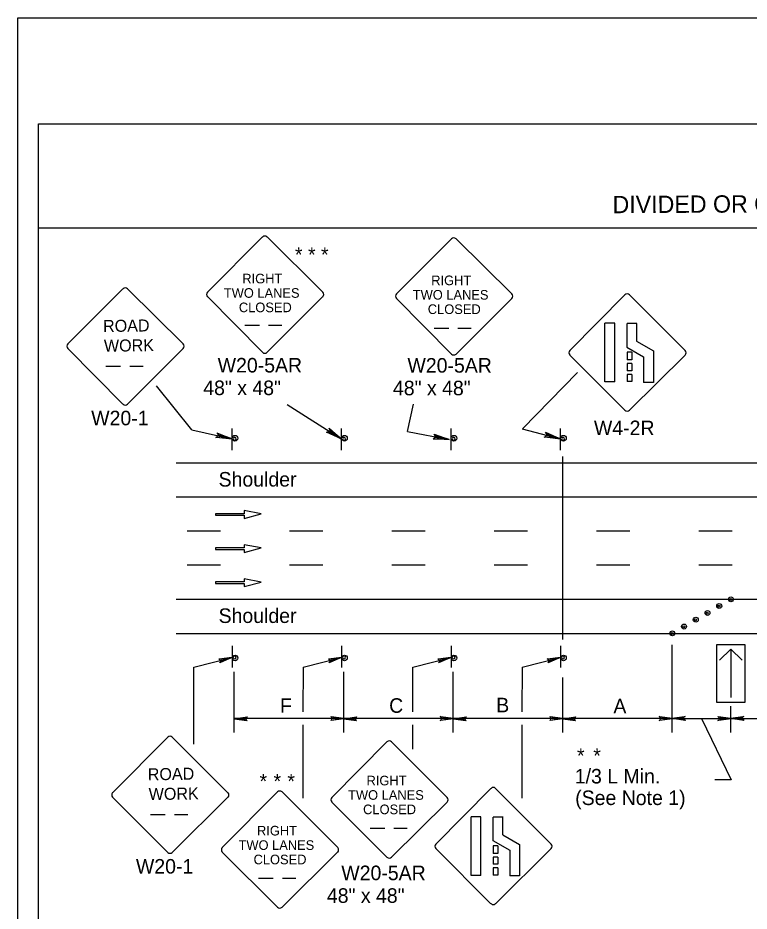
# Model space of a CAD drawing. Extents: x -14145 to -13521, y 30244 to 30661.
# Drawn here: x -13926.17 to -13915.63, y 30383.42 to 30396.31 of the extents above; entities that cross this region are included whole.
import ezdxf

# ---------------------------------------------------------------- set-up
doc = ezdxf.new("R2010")
doc.units = 0
for name, color, linetype in [('1', 7, 'Continuous'), ('10', 7, 'Continuous'), ('2', 7, 'Continuous'), ('4', 7, 'Continuous'), ('61', 7, 'Continuous')]:
    doc.layers.add(name, color=color, linetype=linetype)

msp = doc.modelspace()

# ---------------------------------------------------------------- linework, layer by layer
at = {"layer": '1'}
for p, q in [((-13923.44, 30392.351), (-13922.645, 30393.146)), ((-13922.578, 30393.146), (-13921.776, 30392.351)), ((-13920.715, 30392.325), (-13919.92, 30393.12)), ((-13919.853, 30393.12), (-13919.051, 30392.325)), ((-13925.453, 30391.603), (-13924.658, 30392.398)), ((-13924.592, 30392.398), (-13923.789, 30391.603)), ((-13917.42, 30392.311), (-13918.215, 30391.508)), ((-13916.55, 30391.508), (-13917.353, 30392.311)), ((-13922.645, 30391.482), (-13923.44, 30392.285)), ((-13921.775, 30392.285), (-13922.578, 30391.482)), ((-13919.92, 30391.456), (-13920.715, 30392.259)), ((-13919.05, 30392.259), (-13919.853, 30391.456)), ((-13922.901, 30391.871), (-13922.69, 30391.871)), ((-13922.558, 30391.871), (-13922.365, 30391.871)), ((-13920.17, 30391.83), (-13919.96, 30391.83)), ((-13919.827, 30391.83), (-13919.634, 30391.83)), ((-13917.712, 30391.9), (-13917.712, 30391.053)), ((-13917.566, 30391.902), (-13917.707, 30391.902)), ((-13917.571, 30391.9), (-13917.571, 30391.053)), ((-13917.392, 30391.895), (-13917.392, 30391.557)), ((-13917.246, 30391.897), (-13917.387, 30391.897)), ((-13917.251, 30391.895), (-13917.251, 30391.64)), ((-13924.658, 30390.734), (-13925.453, 30391.537)), ((-13923.789, 30391.537), (-13924.592, 30390.734)), ((-13917.391, 30391.557), (-13917.149, 30391.418)), ((-13917.25, 30391.64), (-13917.008, 30391.501)), ((-13918.215, 30391.442), (-13917.42, 30390.647)), ((-13917.385, 30391.481), (-13917.385, 30391.372)), ((-13917.321, 30391.481), (-13917.385, 30391.481)), ((-13917.353, 30390.647), (-13916.551, 30391.442)), ((-13917.321, 30391.481), (-13917.321, 30391.372)), ((-13917.15, 30391.418), (-13917.15, 30391.048)), ((-13917.009, 30391.501), (-13917.009, 30391.048)), ((-13924.904, 30391.281), (-13924.693, 30391.281)), ((-13924.561, 30391.281), (-13924.368, 30391.281)), ((-13917.321, 30391.372), (-13917.385, 30391.372)), ((-13917.385, 30391.32), (-13917.385, 30391.215)), ((-13917.321, 30391.32), (-13917.385, 30391.32)), ((-13917.321, 30391.32), (-13917.321, 30391.215)), ((-13918.898, 30390.375), (-13918.104, 30391.19)), ((-13917.321, 30391.215), (-13917.385, 30391.215)), ((-13917.321, 30391.163), (-13917.385, 30391.163)), ((-13917.385, 30391.163), (-13917.385, 30391.058)), ((-13917.321, 30391.163), (-13917.321, 30391.058)), ((-13917.566, 30391.055), (-13917.707, 30391.055)), ((-13917.321, 30391.058), (-13917.385, 30391.058)), ((-13917.008, 30391.048), (-13917.149, 30391.048)), ((-13923.667, 30390.365), (-13924.173, 30390.997)), ((-13922.29, 30390.728), (-13921.51, 30390.235)), ((-13920.553, 30390.338), (-13920.466, 30390.734)), ((-13923.667, 30390.365), (-13923.089, 30390.235)), ((-13923.083, 30390.068), (-13923.083, 30390.38)), ((-13923.083, 30390.068), (-13923.083, 30390.38)), ((-13921.504, 30390.068), (-13921.504, 30390.38)), ((-13921.504, 30390.068), (-13921.504, 30390.38)), ((-13919.925, 30390.068), (-13919.925, 30390.38)), ((-13919.925, 30390.068), (-13919.925, 30390.38)), ((-13918.899, 30390.375), (-13918.352, 30390.235)), ((-13918.346, 30390.068), (-13918.346, 30390.38)), ((-13918.346, 30390.068), (-13918.346, 30390.38)), ((-13920.553, 30390.338), (-13919.954, 30390.223)), ((-13918.316, 30387.337), (-13918.316, 30389.979)), ((-13923.893, 30389.886), (-13896.591, 30389.886)), ((-13923.893, 30389.394), (-13896.591, 30389.394)), ((-13922.911, 30389.152), (-13923.325, 30389.152)), ((-13923.325, 30389.152), (-13923.325, 30389.13)), ((-13923.325, 30389.13), (-13922.909, 30389.13)), ((-13922.667, 30389.151), (-13922.911, 30389.197)), ((-13922.911, 30389.197), (-13922.911, 30389.152)), ((-13922.909, 30389.085), (-13922.667, 30389.151)), ((-13922.909, 30389.13), (-13922.909, 30389.085)), ((-13923.253, 30388.902), (-13923.733, 30388.902)), ((-13921.777, 30388.902), (-13922.257, 30388.902)), ((-13920.301, 30388.902), (-13920.781, 30388.902)), ((-13918.825, 30388.902), (-13919.305, 30388.902)), ((-13917.349, 30388.902), (-13917.829, 30388.902)), ((-13915.873, 30388.902), (-13916.353, 30388.902)), ((-13922.667, 30388.659), (-13922.911, 30388.705)), ((-13922.911, 30388.705), (-13922.911, 30388.66)), ((-13922.911, 30388.66), (-13923.325, 30388.66)), ((-13923.325, 30388.66), (-13923.325, 30388.638)), ((-13923.325, 30388.638), (-13922.909, 30388.638)), ((-13922.909, 30388.593), (-13922.667, 30388.659)), ((-13922.909, 30388.638), (-13922.909, 30388.593)), ((-13923.253, 30388.41), (-13923.733, 30388.41)), ((-13921.777, 30388.41), (-13922.257, 30388.41)), ((-13920.301, 30388.41), (-13920.781, 30388.41)), ((-13918.825, 30388.41), (-13919.305, 30388.41)), ((-13917.349, 30388.41), (-13917.829, 30388.41)), ((-13915.873, 30388.41), (-13916.353, 30388.41)), ((-13922.911, 30388.168), (-13923.325, 30388.168)), ((-13923.325, 30388.168), (-13923.325, 30388.146)), ((-13922.667, 30388.167), (-13922.911, 30388.213)), ((-13922.911, 30388.213), (-13922.911, 30388.168)), ((-13923.325, 30388.146), (-13922.909, 30388.146)), ((-13922.909, 30388.101), (-13922.667, 30388.167)), ((-13922.909, 30388.146), (-13922.909, 30388.101)), ((-13923.893, 30387.918), (-13908.496, 30387.918)), ((-13923.893, 30387.426), (-13896.591, 30387.426)), ((-13923.083, 30387.244), (-13923.083, 30386.932)), ((-13923.083, 30387.244), (-13923.083, 30386.932)), ((-13921.504, 30387.244), (-13921.504, 30386.932)), ((-13921.504, 30387.244), (-13921.504, 30386.932)), ((-13919.925, 30387.244), (-13919.925, 30386.932)), ((-13919.925, 30387.244), (-13919.925, 30386.932)), ((-13918.346, 30387.244), (-13918.346, 30386.932)), ((-13918.346, 30387.244), (-13918.346, 30386.932)), ((-13916.737, 30385.995), (-13916.737, 30387.262)), ((-13915.685, 30387.262), (-13916.099, 30387.262)), ((-13916.099, 30387.262), (-13916.099, 30386.434)), ((-13916.057, 30387.038), (-13915.892, 30387.197)), ((-13915.726, 30387.038), (-13915.892, 30387.197)), ((-13915.892, 30387.197), (-13915.892, 30386.5)), ((-13915.685, 30386.434), (-13915.685, 30387.262)), ((-13923.636, 30386.937), (-13923.089, 30387.077)), ((-13922.057, 30386.937), (-13921.51, 30387.077)), ((-13920.478, 30386.937), (-13919.931, 30387.077)), ((-13918.899, 30386.937), (-13918.352, 30387.077)), ((-13923.636, 30385.828), (-13923.635, 30386.937)), ((-13922.057, 30386.293), (-13922.056, 30386.937)), ((-13920.478, 30386.293), (-13920.477, 30386.937)), ((-13918.899, 30386.293), (-13918.898, 30386.937)), ((-13923.053, 30385.995), (-13923.053, 30386.869)), ((-13921.474, 30385.995), (-13921.474, 30386.869)), ((-13919.895, 30385.995), (-13919.895, 30386.869)), ((-13918.316, 30385.995), (-13918.316, 30386.787)), ((-13916.099, 30386.434), (-13915.685, 30386.434)), ((-13915.892, 30386.434), (-13915.892, 30386.434)), ((-13915.892, 30385.995), (-13915.892, 30386.374)), ((-13921.474, 30386.199), (-13923.053, 30386.199)), ((-13922.058, 30385.049), (-13922.057, 30386.106)), ((-13919.895, 30386.199), (-13921.474, 30386.199)), ((-13920.478, 30385.755), (-13920.478, 30386.106)), ((-13918.316, 30386.199), (-13919.895, 30386.199)), ((-13918.9, 30385.049), (-13918.899, 30386.106)), ((-13916.737, 30386.199), (-13918.316, 30386.199)), ((-13916.737, 30386.199), (-13915.892, 30386.199)), ((-13916.313, 30386.199), (-13915.885, 30385.313)), ((-13915.892, 30386.199), (-13913.358, 30386.199)), ((-13924.013, 30385.93), (-13924.808, 30385.127)), ((-13923.144, 30385.127), (-13923.947, 30385.93)), ((-13920.851, 30385.861), (-13921.646, 30385.058)), ((-13919.981, 30385.058), (-13920.784, 30385.861)), ((-13922.431, 30385.138), (-13923.226, 30384.335)), ((-13921.561, 30384.335), (-13922.364, 30385.138)), ((-13919.351, 30385.189), (-13920.146, 30384.386)), ((-13918.481, 30384.386), (-13919.284, 30385.189)), ((-13924.808, 30385.061), (-13924.013, 30384.266)), ((-13923.947, 30384.266), (-13923.144, 30385.061)), ((-13921.646, 30384.992), (-13920.851, 30384.197)), ((-13920.784, 30384.197), (-13919.982, 30384.992)), ((-13924.259, 30384.813), (-13924.049, 30384.813)), ((-13923.916, 30384.813), (-13923.723, 30384.813)), ((-13919.643, 30384.778), (-13919.643, 30383.931)), ((-13919.497, 30384.781), (-13919.638, 30384.781)), ((-13919.502, 30384.778), (-13919.502, 30383.931)), ((-13919.323, 30384.773), (-13919.323, 30384.435)), ((-13919.177, 30384.776), (-13919.318, 30384.776)), ((-13919.182, 30384.773), (-13919.182, 30384.518)), ((-13921.094, 30384.615), (-13920.883, 30384.615)), ((-13920.751, 30384.615), (-13920.558, 30384.615)), ((-13919.322, 30384.436), (-13919.08, 30384.297)), ((-13919.181, 30384.519), (-13918.939, 30384.38)), ((-13920.146, 30384.32), (-13919.351, 30383.525)), ((-13919.317, 30384.36), (-13919.317, 30384.251)), ((-13919.252, 30384.36), (-13919.317, 30384.36)), ((-13919.284, 30383.525), (-13918.482, 30384.32)), ((-13919.252, 30384.36), (-13919.252, 30384.251)), ((-13918.94, 30384.379), (-13918.94, 30383.926)), ((-13923.226, 30384.269), (-13922.431, 30383.474)), ((-13922.364, 30383.474), (-13921.562, 30384.269)), ((-13919.252, 30384.251), (-13919.317, 30384.251)), ((-13919.317, 30384.199), (-13919.317, 30384.094)), ((-13919.252, 30384.199), (-13919.317, 30384.199)), ((-13919.252, 30384.199), (-13919.252, 30384.094)), ((-13919.081, 30384.296), (-13919.081, 30383.926)), ((-13919.252, 30384.094), (-13919.317, 30384.094)), ((-13919.497, 30383.934), (-13919.638, 30383.934)), ((-13919.252, 30384.041), (-13919.317, 30384.041)), ((-13919.317, 30384.041), (-13919.317, 30383.936)), ((-13919.252, 30383.936), (-13919.317, 30383.936)), ((-13919.252, 30384.041), (-13919.252, 30383.936)), ((-13918.94, 30383.927), (-13919.081, 30383.927)), ((-13922.702, 30383.896), (-13922.491, 30383.896)), ((-13922.359, 30383.896), (-13922.166, 30383.896))]:
    msp.add_line(p, q, dxfattribs=at)
for points in [[(-13921.679, 30390.374), (-13921.681, 30390.357), (-13921.51, 30390.235), (-13921.679, 30390.374), (-13921.684, 30390.389), (-13921.51, 30390.235), (-13921.693, 30390.338), (-13921.707, 30390.329), (-13921.51, 30390.235), (-13921.723, 30390.327), (-13921.707, 30390.329)], [(-13923.295, 30390.309), (-13923.291, 30390.292), (-13923.089, 30390.235), (-13923.295, 30390.309), (-13923.304, 30390.321), (-13923.089, 30390.235), (-13923.296, 30390.271), (-13923.307, 30390.257), (-13923.089, 30390.235), (-13923.32, 30390.25), (-13923.307, 30390.257)], [(-13920.163, 30390.291), (-13920.158, 30390.274), (-13919.954, 30390.223), (-13920.163, 30390.291), (-13920.172, 30390.302), (-13919.954, 30390.223), (-13920.162, 30390.252), (-13920.173, 30390.238), (-13919.954, 30390.223), (-13920.186, 30390.23), (-13920.173, 30390.238)], [(-13918.556, 30390.316), (-13918.552, 30390.298), (-13918.352, 30390.235), (-13918.556, 30390.316), (-13918.565, 30390.328), (-13918.352, 30390.235), (-13918.557, 30390.277), (-13918.569, 30390.264), (-13918.352, 30390.235), (-13918.583, 30390.256), (-13918.569, 30390.264)], [(-13923.269, 30387.053), (-13923.257, 30387.041), (-13923.089, 30387.077), (-13923.269, 30387.053), (-13923.275, 30387.059), (-13923.089, 30387.077), (-13923.251, 30387.023), (-13923.257, 30387.011), (-13923.089, 30387.077), (-13923.263, 30386.999), (-13923.257, 30387.011)], [(-13921.69, 30387.053), (-13921.678, 30387.041), (-13921.51, 30387.077), (-13921.69, 30387.053), (-13921.696, 30387.059), (-13921.51, 30387.077), (-13921.672, 30387.023), (-13921.678, 30387.011), (-13921.51, 30387.077), (-13921.684, 30386.999), (-13921.678, 30387.011)], [(-13920.111, 30387.053), (-13920.099, 30387.041), (-13919.931, 30387.077), (-13920.111, 30387.053), (-13920.117, 30387.059), (-13919.931, 30387.077), (-13920.093, 30387.023), (-13920.099, 30387.011), (-13919.931, 30387.077), (-13920.105, 30386.999), (-13920.099, 30387.011)], [(-13918.532, 30387.053), (-13918.52, 30387.041), (-13918.352, 30387.077), (-13918.532, 30387.053), (-13918.538, 30387.059), (-13918.352, 30387.077), (-13918.514, 30387.023), (-13918.52, 30387.011), (-13918.352, 30387.077), (-13918.526, 30386.999), (-13918.52, 30387.011)], [(-13922.873, 30386.169), (-13922.879, 30386.181), (-13923.053, 30386.193), (-13922.873, 30386.169), (-13922.867, 30386.163), (-13923.053, 30386.193), (-13922.879, 30386.199), (-13922.873, 30386.211), (-13923.053, 30386.193), (-13922.867, 30386.223), (-13922.873, 30386.211)], [(-13921.654, 30386.223), (-13921.648, 30386.205), (-13921.474, 30386.199), (-13921.654, 30386.223), (-13921.66, 30386.229), (-13921.474, 30386.199), (-13921.648, 30386.193), (-13921.654, 30386.175), (-13921.474, 30386.199), (-13921.66, 30386.169), (-13921.654, 30386.175)], [(-13921.294, 30386.169), (-13921.3, 30386.181), (-13921.474, 30386.193), (-13921.294, 30386.169), (-13921.288, 30386.163), (-13921.474, 30386.193), (-13921.3, 30386.199), (-13921.294, 30386.211), (-13921.474, 30386.193), (-13921.288, 30386.223), (-13921.294, 30386.211)], [(-13920.075, 30386.223), (-13920.069, 30386.205), (-13919.895, 30386.199), (-13920.075, 30386.223), (-13920.081, 30386.229), (-13919.895, 30386.199), (-13920.069, 30386.193), (-13920.075, 30386.175), (-13919.895, 30386.199), (-13920.081, 30386.169), (-13920.075, 30386.175)], [(-13919.715, 30386.169), (-13919.721, 30386.181), (-13919.895, 30386.193), (-13919.715, 30386.169), (-13919.709, 30386.163), (-13919.895, 30386.193), (-13919.721, 30386.199), (-13919.715, 30386.211), (-13919.895, 30386.193), (-13919.709, 30386.223), (-13919.715, 30386.211)], [(-13918.496, 30386.223), (-13918.49, 30386.205), (-13918.316, 30386.199), (-13918.496, 30386.223), (-13918.502, 30386.229), (-13918.316, 30386.199), (-13918.49, 30386.193), (-13918.496, 30386.175), (-13918.316, 30386.199), (-13918.502, 30386.169), (-13918.496, 30386.175)], [(-13918.136, 30386.169), (-13918.142, 30386.181), (-13918.316, 30386.193), (-13918.136, 30386.169), (-13918.13, 30386.163), (-13918.316, 30386.193), (-13918.142, 30386.199), (-13918.136, 30386.211), (-13918.316, 30386.193), (-13918.13, 30386.223), (-13918.136, 30386.211)], [(-13916.917, 30386.223), (-13916.911, 30386.205), (-13916.737, 30386.199), (-13916.917, 30386.223), (-13916.923, 30386.229), (-13916.737, 30386.199), (-13916.911, 30386.193), (-13916.917, 30386.175), (-13916.737, 30386.199), (-13916.923, 30386.169), (-13916.917, 30386.175)], [(-13916.557, 30386.181), (-13916.569, 30386.193), (-13916.737, 30386.199), (-13916.557, 30386.181), (-13916.551, 30386.169), (-13916.737, 30386.199), (-13916.569, 30386.211), (-13916.563, 30386.223), (-13916.737, 30386.199), (-13916.551, 30386.229), (-13916.563, 30386.223)], [(-13916.072, 30386.223), (-13916.06, 30386.205), (-13915.892, 30386.199), (-13916.072, 30386.223), (-13916.078, 30386.229), (-13915.892, 30386.199), (-13916.06, 30386.193), (-13916.066, 30386.175), (-13915.892, 30386.199), (-13916.078, 30386.169), (-13916.066, 30386.175)], [(-13915.712, 30386.181), (-13915.724, 30386.193), (-13915.892, 30386.199), (-13915.712, 30386.181), (-13915.706, 30386.169), (-13915.892, 30386.199), (-13915.724, 30386.211), (-13915.718, 30386.223), (-13915.892, 30386.199), (-13915.706, 30386.229), (-13915.718, 30386.223)], [(-13915.885, 30385.313), (-13916.121, 30385.313)]]:
    msp.add_lwpolyline(points, dxfattribs=at)
for centre, radius in [((-13923.043, 30390.241), 0.0408), ((-13921.464, 30390.241), 0.0408), ((-13919.885, 30390.241), 0.0408), ((-13918.306, 30390.241), 0.0408), ((-13915.89, 30387.918), 0.0354), ((-13915.894, 30387.915), 0.0143), ((-13916.059, 30387.82), 0.0354), ((-13916.062, 30387.817), 0.0143), ((-13916.397, 30387.623), 0.0354), ((-13916.228, 30387.721), 0.0354), ((-13916.231, 30387.718), 0.0143), ((-13916.566, 30387.524), 0.0354), ((-13916.569, 30387.522), 0.0143), ((-13916.4, 30387.62), 0.0143), ((-13916.735, 30387.426), 0.0354), ((-13916.738, 30387.423), 0.0143), ((-13923.042, 30387.071), 0.0408), ((-13921.463, 30387.071), 0.0408), ((-13919.884, 30387.071), 0.0408), ((-13918.305, 30387.071), 0.0408)]:
    msp.add_circle(centre, radius, dxfattribs=at)
for centre, radius, start, end in [((-13922.612, 30393.112), 0.0465, 45, 135), ((-13919.887, 30393.087), 0.0465, 45, 135), ((-13924.624, 30392.365), 0.0465, 45, 135), ((-13923.407, 30392.316), 0.0465, 135, 225), ((-13921.809, 30392.317), 0.0465, 315, 45), ((-13920.682, 30392.291), 0.0465, 135, 225), ((-13919.084, 30392.292), 0.0465, 315, 45), ((-13917.386, 30392.278), 0.0465, 45, 135), ((-13925.419, 30391.57), 0.0465, 135, 225), ((-13923.822, 30391.57), 0.0465, 315, 45), ((-13922.612, 30391.514), 0.0465, 225, 315), ((-13919.887, 30391.489), 0.0465, 225, 315), ((-13918.181, 30391.476), 0.0465, 135, 225), ((-13916.583, 30391.475), 0.0465, 315, 45), ((-13924.624, 30390.767), 0.0465, 225, 315), ((-13917.386, 30390.68), 0.0465, 225, 315), ((-13923.048, 30390.233), 0.0214, 175.7499, 170.479), ((-13921.469, 30390.233), 0.0214, 175.7499, 170.479), ((-13919.89, 30390.233), 0.0214, 175.7499, 170.479), ((-13918.311, 30390.233), 0.0214, 175.7499, 170.479), ((-13923.048, 30387.079), 0.0214, 189.521, 184.2501), ((-13921.469, 30387.079), 0.0214, 189.521, 184.2501), ((-13919.89, 30387.079), 0.0214, 189.521, 184.2501), ((-13918.311, 30387.079), 0.0214, 189.521, 184.2501), ((-13923.979, 30385.897), 0.0465, 45, 135), ((-13920.818, 30385.828), 0.0465, 45, 135), ((-13919.317, 30385.157), 0.0465, 45, 135), ((-13924.774, 30385.095), 0.0465, 135, 225), ((-13923.176, 30385.094), 0.0465, 315, 45), ((-13922.397, 30385.105), 0.0465, 45, 135), ((-13921.613, 30385.026), 0.0465, 135, 225), ((-13920.015, 30385.025), 0.0465, 315, 45), ((-13923.192, 30384.303), 0.0465, 135, 225), ((-13921.594, 30384.302), 0.0465, 315, 45), ((-13920.112, 30384.354), 0.0465, 135, 225), ((-13918.514, 30384.354), 0.0465, 315, 45), ((-13923.979, 30384.299), 0.0465, 225, 315), ((-13920.818, 30384.23), 0.0465, 225, 315), ((-13922.397, 30383.507), 0.0465, 225, 315), ((-13919.317, 30383.559), 0.0465, 225, 315)]:
    msp.add_arc(centre, radius, start, end, dxfattribs=at)
at = {"layer": '10'}
for p, q in [((-13925.874, 30394.777), (-13894.422, 30394.777)), ((-13925.874, 30372.207), (-13925.874, 30394.777)), ((-13925.874, 30393.277), (-13894.422, 30393.277))]:
    msp.add_line(p, q, dxfattribs=at)
at = {"layer": '61'}
msp.add_lwpolyline([(-13926.174, 30396.307), (-13893.174, 30396.307), (-13893.174, 30370.807), (-13926.174, 30370.807)], close=True, dxfattribs=at)

# ---------------------------------------------------------------- texts
at = {"layer": '1'}
for s, height, p in [('RIGHT', 0.1386, (-13922.937, 30392.476)), ('RIGHT', 0.1386, (-13920.212, 30392.45)), ('TWO LANES', 0.1386, (-13923.203, 30392.268)), ('TWO LANES', 0.1386, (-13920.478, 30392.242)), ('CLOSED', 0.1389, (-13922.987, 30392.06)), ('CLOSED', 0.1389, (-13920.262, 30392.034)), ('RIGHT', 0.1386, (-13921.145, 30385.233)), ('TWO LANES', 0.1386, (-13921.411, 30385.025)), ('CLOSED', 0.1389, (-13921.195, 30384.817)), ('RIGHT', 0.1386, (-13922.725, 30384.51)), ('TWO LANES', 0.1386, (-13922.991, 30384.302)), ('CLOSED', 0.1389, (-13922.775, 30384.094))]:
    msp.add_text(s, height=height, dxfattribs=at).set_placement(p)
for s, height, rotation, p in [('ROAD', 0.1735, 0.7566, (-13924.944, 30391.774)), ('WORK', 0.1733, 0.7588, (-13924.931, 30391.489)), ('ROAD', 0.1735, 0.7566, (-13924.299, 30385.306)), ('WORK', 0.1733, 0.7588, (-13924.286, 30385.021))]:
    msp.add_text(s, height=height, rotation=rotation, dxfattribs=at).set_placement(p)
at = {"layer": '2'}
for s, p in [('*', (-13922.178, 30392.785)), ('*', (-13921.989, 30392.785)), ('*', (-13921.802, 30392.785)), ('W20-5AR', (-13923.292, 30391.19)), ('W20-5AR', (-13920.555, 30391.188)), ('48" x 48"', (-13923.5, 30390.864)), ('48" x 48"', (-13920.764, 30390.861)), ('W20-1', (-13925.116, 30390.428)), ('W4-2R', (-13917.866, 30390.286)), ('Shoulder', (-13923.279, 30389.544)), ('Shoulder', (-13923.279, 30387.576)), ('C', (-13920.819, 30386.28)), ('B', (-13919.275, 30386.287)), ('F', (-13922.394, 30386.28)), ('A', (-13917.585, 30386.272)), ('*', (-13918.11, 30385.556)), ('*', (-13917.875, 30385.556)), ('1/3 L Min. ', (-13918.142, 30385.26)), ('*', (-13922.688, 30385.188)), ('*', (-13922.486, 30385.188)), ('*', (-13922.287, 30385.188)), ('(See Note 1)', (-13918.136, 30384.949)), ('W20-1', (-13924.471, 30383.96)), ('W20-5AR', (-13921.509, 30383.865)), ('48" x 48"', (-13921.717, 30383.538))]:
    msp.add_text(s, height=0.21, dxfattribs=at).set_placement(p)
at = {"layer": '4'}
msp.add_text('DIVIDED OR ONE-WAY HIGHWAY - WORK AREA IN TWO ADJACENT LANES', height=0.25, rotation=0.31, dxfattribs=at).set_placement((-13917.597, 30393.488))

doc.saveas('drawing.dxf')
